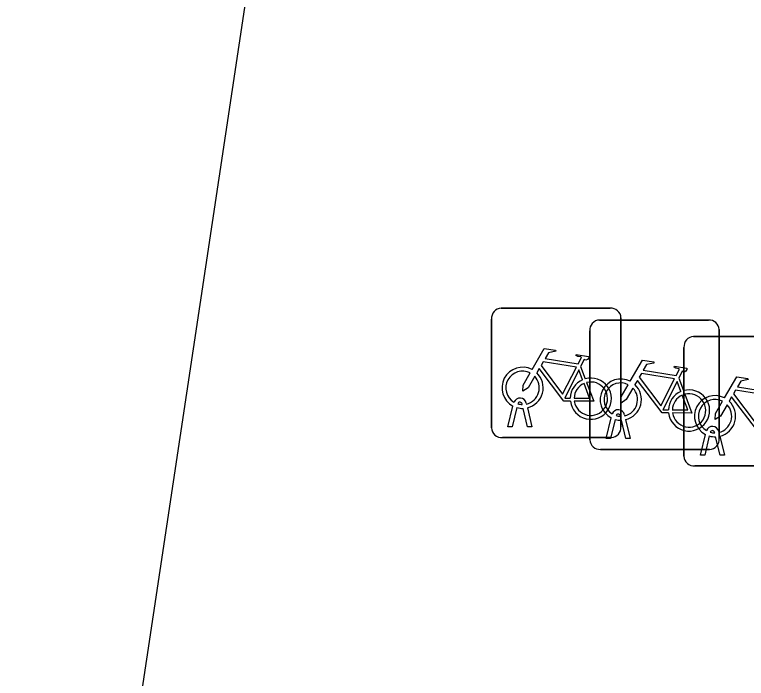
# Model space of a CAD drawing. Extents: x 164150 to 165261, y 382513 to 383432.
# Drawn here: x 164917.92 to 164923.57, y 382759.96 to 382765.08 of the extents above; entities that cross this region are included whole.
import ezdxf

# ---------------------------------------------------------------- set-up
doc = ezdxf.new("R2010")
doc.units = 0
doc.layers.add('IMGEO_Fietsenrek', color=7, linetype='Continuous')
doc.layers.add('IMGEO_Voetpad_open', color=7, linetype='Continuous')

msp = doc.modelspace()

# ---------------------------------------------------------------- linework, layer by layer
at = {"layer": 'IMGEO_Fietsenrek'}
for p, q in [((164921.6759, 382762.8155), (164922.5168, 382762.8155)), ((164922.5168, 382762.8155), (164921.6759, 382762.8155)), ((164921.6015, 382761.8909), (164921.6015, 382762.7318)), ((164921.6015, 382762.7318), (164921.6015, 382761.8909)), ((164922.6005, 382762.7411), (164922.6005, 382761.9002)), ((164922.6005, 382761.9002), (164922.6005, 382762.7411)), ((164922.4339, 382762.7245), (164923.2748, 382762.7245)), ((164923.2748, 382762.7245), (164922.4339, 382762.7245)), ((164922.3595, 382761.7999), (164922.3595, 382762.6408)), ((164922.3595, 382762.6408), (164922.3595, 382761.7999)), ((164923.3585, 382762.6501), (164923.3585, 382761.8092)), ((164923.3585, 382761.8092), (164923.3585, 382762.6501)), ((164923.1609, 382762.5965), (164924.0018, 382762.5965)), ((164924.0018, 382762.5965), (164923.1609, 382762.5965)), ((164923.0865, 382761.6719), (164923.0865, 382762.5128)), ((164923.0865, 382762.5128), (164923.0865, 382761.6719)), ((164922.2882, 382762.3652), (164922.3245, 382762.27)), ((164923.0462, 382762.2742), (164923.0825, 382762.179)), ((164921.7285, 382761.9003), (164921.7668, 382762.0603)), ((164921.8389, 382762.0719), (164921.8379, 382762.0762)), ((164921.8696, 382762.0834), (164921.8714, 382762.0755)), ((164921.7972, 382762.0481), (164921.7619, 382761.9003)), ((164921.88, 382761.9003), (164921.8461, 382762.042)), ((164921.8784, 382762.0463), (164921.9134, 382761.9003)), ((164922.4865, 382761.8093), (164922.5248, 382761.9693)), ((164922.5552, 382761.9571), (164922.5199, 382761.8093)), ((164922.5969, 382761.9809), (164922.5959, 382761.9852)), ((164922.638, 382761.8093), (164922.6041, 382761.951)), ((164922.6276, 382761.9924), (164922.6294, 382761.9845)), ((164922.6364, 382761.9553), (164922.6714, 382761.8093)), ((164921.7619, 382761.9003), (164921.7285, 382761.9003)), ((164921.9134, 382761.9003), (164921.88, 382761.9003)), ((164923.2135, 382761.6813), (164923.2518, 382761.8413)), ((164923.2822, 382761.8291), (164923.2469, 382761.6813)), ((164923.3239, 382761.8529), (164923.3229, 382761.8572)), ((164923.3546, 382761.8644), (164923.3564, 382761.8565)), ((164923.3634, 382761.8273), (164923.3984, 382761.6813)), ((164922.5261, 382761.8165), (164921.6852, 382761.8165)), ((164921.6852, 382761.8165), (164922.5261, 382761.8165)), ((164922.5199, 382761.8093), (164922.4865, 382761.8093)), ((164922.6714, 382761.8093), (164922.638, 382761.8093)), ((164923.365, 382761.6813), (164923.3311, 382761.823)), ((164923.2841, 382761.7255), (164922.4432, 382761.7255)), ((164922.4432, 382761.7255), (164923.2841, 382761.7255)), ((164923.2469, 382761.6813), (164923.2135, 382761.6813)), ((164923.3984, 382761.6813), (164923.365, 382761.6813)), ((164924.0111, 382761.5975), (164923.1702, 382761.5975)), ((164923.1702, 382761.5975), (164924.0111, 382761.5975))]:
    msp.add_line(p, q, dxfattribs=at)
for points in [[(164921.9141, 382762.3422), (164922.0088, 382762.5057), (164922.095, 382762.4919), (164922.0967, 382762.4832), (164922.0406, 382762.4723), (164922.0144, 382762.427), (164922.2696, 382762.3862)], [(164922.2696, 382762.3862), (164922.2946, 382762.435), (164922.2895, 382762.439), (164922.2663, 382762.4427), (164922.2536, 382762.4502), (164922.2526, 382762.4533), (164922.2548, 382762.4579), (164922.3496, 382762.4428), (164922.3519, 382762.4325), (164922.3425, 382762.4201), (164922.3301, 382762.4137), (164922.3156, 382762.4199), (164922.2882, 382762.3652)], [(164922.2567, 382762.361), (164921.9999, 382762.402), (164921.9832, 382762.3732), (164922.1502, 382762.1529), (164922.2567, 382762.361)], [(164922.6721, 382762.2512), (164922.7668, 382762.4147), (164922.853, 382762.4009), (164922.8547, 382762.3922), (164922.7986, 382762.3813), (164922.7724, 382762.336), (164923.0276, 382762.2952)], [(164922.2098, 382762.0975), (164922.1601, 382762.0976), (164921.9694, 382762.3493), (164921.9504, 382762.3165)], [(164922.3047, 382762.263), (164922.2754, 382762.3398), (164922.166, 382762.1217), (164922.2087, 382762.1216)], [(164923.0276, 382762.2952), (164923.0526, 382762.344), (164923.0475, 382762.348), (164923.0243, 382762.3517), (164923.0116, 382762.3592), (164923.0106, 382762.3623), (164923.0128, 382762.3669), (164923.1076, 382762.3518), (164923.1099, 382762.3415), (164923.1005, 382762.3291), (164923.0881, 382762.3227), (164923.0736, 382762.3289), (164923.0462, 382762.2742)], [(164921.9348, 382762.2897), (164921.8832, 382762.2005), (164921.8433, 382762.1745), (164921.8445, 382762.222), (164921.899, 382762.3162)], [(164923.0147, 382762.27), (164922.7579, 382762.311), (164922.7412, 382762.2822), (164922.9082, 382762.0619), (164923.0147, 382762.27)], [(164923.3991, 382762.1232), (164923.4938, 382762.2867), (164923.58, 382762.2729), (164923.5817, 382762.2642), (164923.5256, 382762.2533), (164923.4994, 382762.208), (164923.7546, 382762.1672)], [(164922.2387, 382762.1215), (164922.3586, 382762.1213), (164922.3154, 382762.2349)], [(164922.3352, 382762.2418), (164922.3902, 382762.0972), (164922.2401, 382762.0975)], [(164922.6928, 382762.1987), (164922.6412, 382762.1095), (164922.6013, 382762.0835), (164922.6025, 382762.131), (164922.657, 382762.2252)], [(164922.9678, 382762.0065), (164922.9181, 382762.0066), (164922.7274, 382762.2583), (164922.7084, 382762.2255)], [(164923.0627, 382762.172), (164923.0334, 382762.2488), (164922.924, 382762.0307), (164922.9667, 382762.0306)], [(164923.7417, 382762.142), (164923.4849, 382762.183), (164923.4682, 382762.1542), (164923.6352, 382761.9339), (164923.7417, 382762.142)], [(164922.9967, 382762.0305), (164923.1166, 382762.0303), (164923.0734, 382762.1439)], [(164923.0932, 382762.1508), (164923.1482, 382762.0062), (164922.9981, 382762.0065)], [(164923.6948, 382761.8785), (164923.6451, 382761.8786), (164923.4544, 382762.1303), (164923.4354, 382762.0975)], [(164923.4198, 382762.0707), (164923.3682, 382761.9815), (164923.3283, 382761.9555), (164923.3295, 382762.003), (164923.384, 382762.0972)]]:
    msp.add_lwpolyline(points, dxfattribs=at)
for centre, radius, start, end in [((164921.6792, 382762.7376), 0.0779, 92.4484, 184.2845), ((164921.6792, 382762.7376), 0.0779, 92.4484, 184.2845), ((164922.5226, 382762.7378), 0.0779, 2.4484, 94.2845), ((164922.5226, 382762.7378), 0.0779, 2.4484, 94.2845), ((164922.4372, 382762.6466), 0.0779, 92.4484, 184.2845), ((164922.4372, 382762.6466), 0.0779, 92.4484, 184.2845), ((164923.2806, 382762.6468), 0.0779, 2.4484, 94.2845), ((164923.2806, 382762.6468), 0.0779, 2.4484, 94.2845), ((164923.1642, 382762.5186), 0.0779, 92.4484, 184.2845), ((164923.1642, 382762.5186), 0.0779, 92.4484, 184.2845), ((164921.8411, 382762.2009), 0.159, 62.6766, 242.1369), ((164921.8411, 382762.2009), 0.129, 63.3192, 238.903), ((164921.8411, 382762.2009), 0.129, 283.6043, 43.4302), ((164921.8411, 382762.2009), 0.159, 283.5766, 46.6042), ((164922.3677, 382762.1169), 0.159, 113.3408, 178.3217), ((164922.3677, 382762.1169), 0.159, 187.0065, 105.7708), ((164922.3677, 382762.1169), 0.129, 113.923, 177.9556), ((164922.3677, 382762.1169), 0.129, 188.6715, 104.5883), ((164922.5991, 382762.1099), 0.159, 62.6766, 242.1369), ((164922.5991, 382762.1099), 0.129, 63.3192, 238.903), ((164922.5991, 382762.1099), 0.159, 283.5766, 46.6042), ((164922.5991, 382762.1099), 0.129, 283.6043, 43.4302), ((164923.1257, 382762.0259), 0.159, 113.3408, 178.3217), ((164923.1257, 382762.0259), 0.159, 187.0065, 105.7708), ((164921.8209, 382762.0723), 0.0499, 12.8025, 158.6934), ((164923.1257, 382762.0259), 0.129, 113.923, 177.9556), ((164923.1257, 382762.0259), 0.129, 188.6715, 104.5883), ((164923.3261, 382761.9819), 0.159, 62.6766, 242.1369), ((164923.3261, 382761.9819), 0.129, 63.3192, 238.903), ((164921.8209, 382762.0723), 0.0174, 12.8025, 163.4502), ((164921.8411, 382762.2009), 0.129, 253.415, 269.0204), ((164923.3261, 382761.9819), 0.129, 283.6043, 43.4302), ((164923.3261, 382761.9819), 0.159, 283.5766, 46.6042), ((164921.8411, 382762.2009), 0.159, 253.9967, 271.7867), ((164922.5789, 382761.9813), 0.0499, 12.8025, 158.6934), ((164922.5789, 382761.9813), 0.0174, 12.8025, 163.4502), ((164922.5991, 382762.1099), 0.159, 253.9967, 271.7867), ((164922.5991, 382762.1099), 0.129, 253.415, 269.0204), ((164921.6794, 382761.8942), 0.0779, 182.4484, 274.2845), ((164921.6794, 382761.8942), 0.0779, 182.4484, 274.2845), ((164922.5228, 382761.8944), 0.0779, 272.4484, 4.2845), ((164922.5228, 382761.8944), 0.0779, 272.4484, 4.2845), ((164923.3059, 382761.8533), 0.0499, 12.8025, 158.6934), ((164923.3261, 382761.9819), 0.159, 253.9967, 271.7867), ((164923.3059, 382761.8533), 0.0174, 12.8025, 163.4502), ((164923.3261, 382761.9819), 0.129, 253.415, 269.0204), ((164922.4374, 382761.8032), 0.0779, 182.4484, 274.2845), ((164922.4374, 382761.8032), 0.0779, 182.4484, 274.2845), ((164923.2808, 382761.8034), 0.0779, 272.4484, 4.2845), ((164923.2808, 382761.8034), 0.0779, 272.4484, 4.2845), ((164923.1644, 382761.6752), 0.0779, 182.4484, 274.2845), ((164923.1644, 382761.6752), 0.0779, 182.4484, 274.2845)]:
    msp.add_arc(centre, radius, start, end, dxfattribs=at)
at = {"layer": 'IMGEO_Voetpad_open'}
msp.add_lwpolyline([(164917.921, 382753.31), (164919.859, 382766.219), (164946.065, 382762.373)], dxfattribs=at)

doc.saveas('drawing.dxf')
